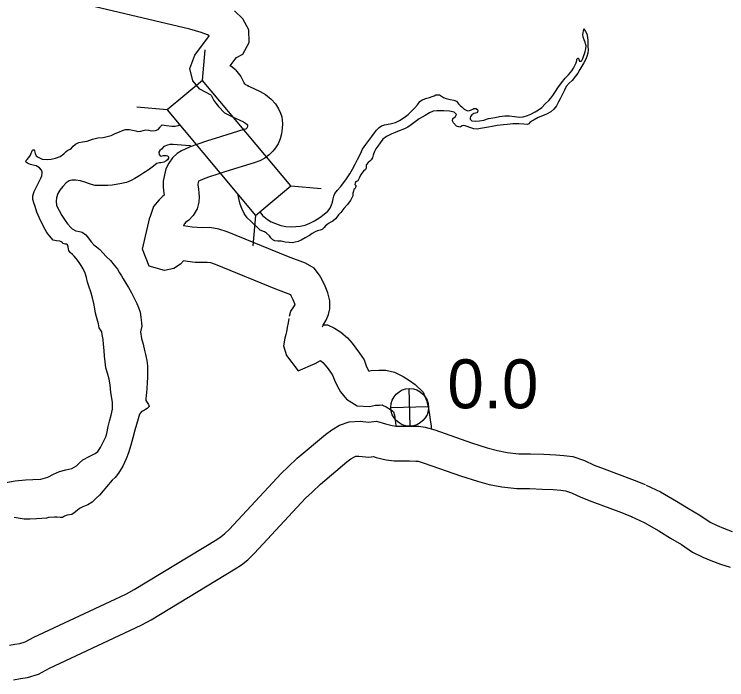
# Model space of a CAD drawing. Extents: x -939622 to -934222, y 1383701 to 1385301.
# Drawn here: x -936488.84 to -936470.39, y 1384736.14 to 1384753.38 of the extents above; entities that cross this region are included whole.
import ezdxf

# ---------------------------------------------------------------- set-up
doc = ezdxf.new("R2010")
doc.units = 0
for name, color, linetype in [('Level 10', 7, 'Continuous'), ('Level 20', 7, 'Continuous'), ('Level 25', 7, 'Continuous'), ('Level 26', 7, 'Continuous'), ('Level 9', 7, 'Continuous')]:
    doc.layers.add(name, color=color, linetype=linetype)

msp = doc.modelspace()

# ---------------------------------------------------------------- linework, layer by layer
at = {"layer": 'Level 10'}
for points in [[(-936483.738, 1384751.278), (-936484.033, 1384751.436), (-936484.211, 1384751.652), (-936484.288, 1384751.969), (-936484.16, 1384752.319), (-936483.808, 1384752.794), (-936483.789, 1384752.813), (-936483.837, 1384752.845), (-936483.997, 1384752.906), (-936484.293, 1384752.991), (-936486.891, 1384753.598)], [(-936483.111, 1384751.932), (-936483.233, 1384752.028), (-936483.249, 1384752.037), (-936483.121, 1384752.209), (-936483.08, 1384752.251), (-936482.917, 1384752.345), (-936482.76, 1384752.647), (-936482.768, 1384752.969), (-936482.919, 1384753.258), (-936483.138, 1384753.462)], [(-936483.111, 1384751.932), (-936482.975, 1384751.763), (-936482.895, 1384751.606), (-936482.893, 1384751.603), (-936482.874, 1384751.577), (-936482.86, 1384751.564), (-936482.851, 1384751.559), (-936482.775, 1384751.518)], [(-936482.806, 1384751.534), (-936482.632, 1384751.455), (-936482.475, 1384751.378), (-936482.332, 1384751.293), (-936482.184, 1384751.172), (-936482.078, 1384751.053), (-936481.995, 1384750.925), (-936481.948, 1384750.811), (-936481.913, 1384750.714), (-936481.897, 1384750.546), (-936481.904, 1384750.413), (-936481.916, 1384750.282), (-936481.952, 1384750.149), (-936482.005, 1384750.017), (-936482.076, 1384749.912), (-936482.14, 1384749.833), (-936482.237, 1384749.731), (-936482.347, 1384749.65), (-936482.476, 1384749.576), (-936482.624, 1384749.528), (-936483.363, 1384749.303), (-936483.543, 1384749.243), (-936483.807, 1384749.153), (-936483.947, 1384749.101), (-936484.044, 1384749.06), (-936484.065, 1384749.05), (-936484.073, 1384749.018), (-936484.083, 1384748.967), (-936484.083, 1384748.956), (-936484.069, 1384748.849), (-936484.057, 1384748.739), (-936484.053, 1384748.643), (-936484.059, 1384748.504)], [(-936483.738, 1384751.278), (-936483.668, 1384751.14), (-936483.622, 1384751.075), (-936483.553, 1384750.982), (-936483.391, 1384750.826), (-936483.274, 1384750.765), (-936483.206, 1384750.728)], [(-936483.174, 1384750.712), (-936483.014, 1384750.64), (-936482.903, 1384750.586), (-936482.851, 1384750.555), (-936482.809, 1384750.521), (-936482.8, 1384750.51), (-936482.801, 1384750.479), (-936482.805, 1384750.442), (-936482.805, 1384750.442), (-936482.817, 1384750.427), (-936482.834, 1384750.409), (-936482.84, 1384750.405), (-936482.843, 1384750.403), (-936482.893, 1384750.387), (-936483.637, 1384750.16), (-936483.831, 1384750.096), (-936484.107, 1384750.002), (-936484.281, 1384749.937), (-936484.411, 1384749.882), (-936484.511, 1384749.835), (-936484.618, 1384749.768), (-936484.741, 1384749.659), (-936484.835, 1384749.521), (-936484.913, 1384749.37), (-936484.952, 1384749.213), (-936484.983, 1384749.054), (-936484.983, 1384748.896), (-936484.963, 1384748.743), (-936484.957, 1384748.687)], [(-936484.957, 1384748.687), (-936485.003, 1384748.651), (-936485.086, 1384748.567), (-936485.232, 1384748.399), (-936485.331, 1384748.11)], [(-936484.059, 1384748.504), (-936484.103, 1384748.336), (-936484.208, 1384748.162), (-936484.318, 1384748.043), (-936484.403, 1384747.978), (-936484.424, 1384747.956), (-936484.438, 1384747.94), (-936484.453, 1384747.897)], [(-936481.714, 1384745.555), (-936481.674, 1384745.682), (-936481.602, 1384745.793), (-936481.572, 1384745.843), (-936481.569, 1384745.851), (-936481.576, 1384745.877), (-936481.616, 1384745.979), (-936481.667, 1384746.086), (-936481.679, 1384746.107), (-936481.68, 1384746.108), (-936482.065, 1384746.253), (-936483.631, 1384746.896), (-936483.748, 1384746.933), (-936483.84, 1384746.947), (-936483.963, 1384746.946), (-936484.153, 1384746.948), (-936484.349, 1384746.969), (-936484.457, 1384746.986), (-936484.531, 1384746.901), (-936484.708, 1384746.786), (-936484.951, 1384746.737), (-936485.348, 1384746.853), (-936485.515, 1384747.29), (-936485.331, 1384748.11)], [(-936480.856, 1384745.283), (-936480.852, 1384745.295), (-936480.837, 1384745.319), (-936480.758, 1384745.451), (-936480.704, 1384745.595), (-936480.666, 1384745.748), (-936480.664, 1384745.949), (-936480.719, 1384746.158), (-936480.789, 1384746.336), (-936480.865, 1384746.496), (-936480.933, 1384746.62), (-936481.072, 1384746.797), (-936481.296, 1384746.925), (-936481.736, 1384747.09), (-936483.324, 1384747.742), (-936483.54, 1384747.811), (-936483.772, 1384747.848), (-936483.961, 1384747.847), (-936484.102, 1384747.848), (-936484.231, 1384747.861), (-936484.453, 1384747.897)], [(-936481.728, 1384745.499), (-936481.748, 1384745.386), (-936481.775, 1384745.259), (-936481.789, 1384745.151), (-936481.807, 1384745.083), (-936481.831, 1384744.983), (-936481.866, 1384744.789), (-936481.786, 1384744.537), (-936481.486, 1384744.142), (-936481.046, 1384744.33), (-936480.912, 1384744.41), (-936480.85, 1384744.357), (-936480.789, 1384744.287), (-936480.713, 1384744.187), (-936480.634, 1384744.079), (-936480.587, 1384744.009), (-936480.545, 1384743.899), (-936480.476, 1384743.747), (-936480.395, 1384743.599), (-936480.237, 1384743.404), (-936479.962, 1384743.235), (-936479.638, 1384743.216), (-936479.486, 1384743.251), (-936479.381, 1384743.253), (-936479.31, 1384743.255), (-936479.3, 1384743.253), (-936479.209, 1384743.205), (-936479.097, 1384743.138), (-936479.037, 1384743.095), (-936479.021, 1384743.08), (-936478.996, 1384742.988), (-936478.98, 1384742.86), (-936478.955, 1384742.727), (-936478.95, 1384742.685)], [(-936480.829, 1384745.334), (-936480.732, 1384745.328), (-936480.546, 1384745.248), (-936480.385, 1384745.144), (-936480.214, 1384744.998), (-936480.09, 1384744.855), (-936479.992, 1384744.725), (-936479.897, 1384744.596), (-936479.782, 1384744.424), (-936479.715, 1384744.247), (-936479.67, 1384744.15), (-936479.661, 1384744.134), (-936479.597, 1384744.148), (-936479.402, 1384744.153), (-936479.221, 1384744.157), (-936478.989, 1384744.105), (-936478.77, 1384743.991), (-936478.602, 1384743.891), (-936478.46, 1384743.788), (-936478.251, 1384743.588), (-936478.168, 1384743.372), (-936478.111, 1384743.165), (-936478.09, 1384742.998), (-936478.066, 1384742.868), (-936478.044, 1384742.702), (-936478.047, 1384742.65)], [(-936488.96, 1384737.033), (-936488.826, 1384737.057), (-936488.692, 1384737.078), (-936488.554, 1384737.119), (-936488.333, 1384737.238), (-936486.229, 1384738.229), (-936485.934, 1384738.367), (-936485.736, 1384738.472), (-936483.594, 1384739.771), (-936483.477, 1384739.848), (-936483.392, 1384739.914), (-936483.268, 1384740.039), (-936481.93, 1384741.481), (-936481.742, 1384741.653), (-936481.513, 1384741.875), (-936480.783, 1384742.493), (-936480.619, 1384742.613), (-936480.413, 1384742.733), (-936480.167, 1384742.822), (-936479.882, 1384742.833), (-936479.668, 1384742.808), (-936479.46, 1384742.836), (-936479.229, 1384742.766), (-936479.051, 1384742.721), (-936478.944, 1384742.71), (-936478.742, 1384742.707), (-936478.603, 1384742.71), (-936478.362, 1384742.702), (-936478.197, 1384742.679), (-936477.947, 1384742.608), (-936477.001, 1384742.271), (-936476.596, 1384742.147), (-936476.33, 1384742.073), (-936476.073, 1384742.021), (-936475.777, 1384741.989), (-936475.476, 1384741.988), (-936475.128, 1384741.977), (-936474.82, 1384741.96), (-936474.606, 1384741.943), (-936474.378, 1384741.92), (-936474.076, 1384741.817), (-936473.823, 1384741.699), (-936473.563, 1384741.601), (-936472.786, 1384741.308), (-936472.501, 1384741.192)], [(-936488.854, 1384736.138), (-936488.677, 1384736.17), (-936488.494, 1384736.198), (-936488.21, 1384736.282), (-936487.927, 1384736.434), (-936485.847, 1384737.414), (-936485.532, 1384737.562), (-936485.291, 1384737.69), (-936483.115, 1384739.009), (-936482.954, 1384739.114), (-936482.793, 1384739.24), (-936482.618, 1384739.417), (-936481.295, 1384740.842), (-936481.125, 1384740.998), (-936480.909, 1384741.208), (-936480.227, 1384741.785), (-936480.127, 1384741.858), (-936480.031, 1384741.914), (-936479.991, 1384741.928), (-936479.916, 1384741.931), (-936479.661, 1384741.901), (-936479.534, 1384741.918), (-936479.469, 1384741.898), (-936479.211, 1384741.833), (-936478.999, 1384741.81), (-936478.738, 1384741.807), (-936478.608, 1384741.81), (-936478.44, 1384741.804), (-936478.382, 1384741.796), (-936478.221, 1384741.75), (-936477.284, 1384741.416), (-936476.848, 1384741.284), (-936476.54, 1384741.197), (-936476.211, 1384741.131), (-936475.828, 1384741.089), (-936475.492, 1384741.088), (-936475.167, 1384741.078), (-936474.881, 1384741.062), (-936474.686, 1384741.046), (-936474.57, 1384741.035), (-936474.412, 1384740.981), (-936474.173, 1384740.87), (-936473.882, 1384740.759), (-936473.114, 1384740.47), (-936472.841, 1384740.358)], [(-936472.476, 1384741.181), (-936472.109, 1384741.004), (-936471.693, 1384740.765), (-936471.383, 1384740.576), (-936471.085, 1384740.4), (-936470.824, 1384740.223), (-936470.643, 1384740.133), (-936470.473, 1384740.066), (-936470.25, 1384739.978)], [(-936472.866, 1384740.369), (-936472.529, 1384740.208), (-936472.153, 1384739.991), (-936471.847, 1384739.804), (-936471.566, 1384739.639), (-936471.278, 1384739.444), (-936471.009, 1384739.31), (-936470.803, 1384739.229), (-936470.554, 1384739.13), (-936470.306, 1384739.051)]]:
    msp.add_lwpolyline(points, dxfattribs=at)
at = {"layer": 'Level 20'}
for p, q in [((-936483.966, 1384751.663), (-936483.895, 1384752.452)), ((-936483.966, 1384751.663), (-936484.877, 1384750.901)), ((-936481.68, 1384748.929), (-936483.966, 1384751.663)), ((-936484.877, 1384750.901), (-936485.666, 1384750.972)), ((-936484.877, 1384750.901), (-936482.591, 1384748.167)), ((-936482.591, 1384748.167), (-936481.68, 1384748.929)), ((-936481.68, 1384748.929), (-936480.891, 1384748.858)), ((-936482.591, 1384748.167), (-936482.662, 1384747.378))]:
    msp.add_line(p, q, dxfattribs=at)
at = {"layer": 'Level 26'}
for p, q in [((-936478.59, 1384742.705), (-936478.613, 1384743.682)), ((-936478.113, 1384743.205), (-936479.09, 1384743.182))]:
    msp.add_line(p, q, dxfattribs=at)
msp.add_circle((-936478.601, 1384743.194), 0.488, dxfattribs=at)
at = {"layer": 'Level 9'}
msp.add_line((-936486.57, 1384745.146), (-936486.636, 1384745.256), dxfattribs=at)
for points in [[(-936474.27, 1384752.214), (-936474.25, 1384752.235), (-936474.229, 1384752.236), (-936474.222, 1384752.206), (-936474.212, 1384752.176), (-936474.2, 1384752.161), (-936474.17, 1384752.156), (-936474.143, 1384752.175), (-936474.115, 1384752.233), (-936474.093, 1384752.308), (-936474.076, 1384752.354), (-936474.054, 1384752.412), (-936474.038, 1384752.481), (-936474.033, 1384752.554), (-936474.047, 1384752.613), (-936474.06, 1384752.652), (-936474.086, 1384752.711), (-936474.112, 1384752.786), (-936474.116, 1384752.849), (-936474.09, 1384752.991), (-936474.09, 1384752.994), (-936474.046, 1384752.929), (-936474.012, 1384752.864), (-936473.994, 1384752.774), (-936473.989, 1384752.699), (-936473.987, 1384752.621), (-936473.985, 1384752.54), (-936473.983, 1384752.456), (-936473.989, 1384752.365), (-936474.011, 1384752.281), (-936474.048, 1384752.192), (-936474.091, 1384752.113), (-936474.146, 1384752.034), (-936474.191, 1384751.948), (-936474.249, 1384751.851), (-936474.31, 1384751.768), (-936474.397, 1384751.66), (-936474.473, 1384751.586), (-936474.546, 1384751.503), (-936474.588, 1384751.409), (-936474.654, 1384751.29), (-936474.708, 1384751.183), (-936474.748, 1384751.104), (-936474.803, 1384751.007), (-936474.869, 1384750.918), (-936474.942, 1384750.844), (-936475.058, 1384750.784), (-936475.162, 1384750.742), (-936475.271, 1384750.697), (-936475.378, 1384750.643), (-936475.413, 1384750.624), (-936475.443, 1384750.605), (-936475.466, 1384750.587), (-936475.487, 1384750.568), (-936475.513, 1384750.537), (-936475.546, 1384750.521), (-936475.642, 1384750.531), (-936475.771, 1384750.537), (-936475.927, 1384750.533), (-936476.071, 1384750.523), (-936476.17, 1384750.511), (-936476.334, 1384750.492), (-936476.462, 1384750.468), (-936476.558, 1384750.45), (-936476.659, 1384750.432), (-936476.767, 1384750.412), (-936476.851, 1384750.4), (-936476.935, 1384750.407), (-936477.047, 1384750.44), (-936477.11, 1384750.466), (-936477.165, 1384750.485), (-936477.21, 1384750.496), (-936477.237, 1384750.487), (-936477.266, 1384750.468), (-936477.305, 1384750.449), (-936477.387, 1384750.48), (-936477.464, 1384750.559), (-936477.495, 1384750.612), (-936477.482, 1384750.673), (-936477.417, 1384750.725), (-936477.386, 1384750.783), (-936477.447, 1384750.836), (-936477.565, 1384750.866), (-936477.712, 1384750.871), (-936477.793, 1384750.875), (-936477.895, 1384750.872), (-936477.991, 1384750.861), (-936478.089, 1384750.825), (-936478.198, 1384750.756), (-936478.358, 1384750.668), (-936478.458, 1384750.59), (-936478.558, 1384750.512), (-936478.646, 1384750.45), (-936478.738, 1384750.406), (-936478.916, 1384750.338), (-936479.079, 1384750.267), (-936479.204, 1384750.21), (-936479.292, 1384750.142), (-936479.367, 1384750.047), (-936479.428, 1384749.958), (-936479.477, 1384749.887)], [(-936481.063, 1384748.028), (-936480.927, 1384748.112), (-936480.815, 1384748.196), (-936480.721, 1384748.274), (-936480.655, 1384748.354), (-936480.624, 1384748.439), (-936480.602, 1384748.512), (-936480.58, 1384748.593), (-936480.567, 1384748.66), (-936480.536, 1384748.73), (-936480.466, 1384748.816), (-936480.39, 1384748.905), (-936480.306, 1384749.021), (-936480.237, 1384749.116), (-936480.15, 1384749.239), (-936480.081, 1384749.361), (-936480.013, 1384749.492), (-936479.947, 1384749.614), (-936479.876, 1384749.76), (-936479.819, 1384749.885), (-936479.735, 1384750.001), (-936479.576, 1384750.213), (-936479.509, 1384750.307), (-936479.463, 1384750.372), (-936479.39, 1384750.446), (-936479.334, 1384750.483), (-936479.251, 1384750.513), (-936479.104, 1384750.534), (-936478.97, 1384750.571), (-936478.861, 1384750.625), (-936478.746, 1384750.703), (-936478.643, 1384750.781), (-936478.549, 1384750.861), (-936478.464, 1384750.954), (-936478.4, 1384751.031), (-936478.333, 1384751.113), (-936478.275, 1384751.157), (-936478.153, 1384751.202), (-936478.084, 1384751.219), (-936478.019, 1384751.242), (-936477.965, 1384751.264), (-936477.924, 1384751.286), (-936477.828, 1384751.286), (-936477.724, 1384751.222), (-936477.657, 1384751.191), (-936477.555, 1384751.167), (-936477.455, 1384751.151), (-936477.389, 1384751.123), (-936477.336, 1384751.058), (-936477.29, 1384751.011), (-936477.25, 1384750.973), (-936477.188, 1384750.921), (-936477.137, 1384750.889), (-936477.106, 1384750.875), (-936477.052, 1384750.879), (-936477.002, 1384750.901), (-936476.966, 1384750.917), (-936476.94, 1384750.93), (-936476.889, 1384750.931), (-936476.846, 1384750.912), (-936476.839, 1384750.876), (-936476.847, 1384750.845), (-936476.859, 1384750.821), (-936476.892, 1384750.814), (-936476.936, 1384750.807), (-936476.995, 1384750.772), (-936477.027, 1384750.729), (-936477.038, 1384750.69), (-936477.037, 1384750.657), (-936476.988, 1384750.619), (-936476.889, 1384750.607), (-936476.796, 1384750.612), (-936476.683, 1384750.636), (-936476.558, 1384750.676), (-936476.388, 1384750.704), (-936476.277, 1384750.725), (-936476.14, 1384750.743), (-936476.017, 1384750.747), (-936475.884, 1384750.726), (-936475.767, 1384750.708), (-936475.665, 1384750.714), (-936475.549, 1384750.753), (-936475.46, 1384750.791), (-936475.35, 1384750.845), (-936475.262, 1384750.898), (-936475.179, 1384750.964), (-936475.092, 1384751.053), (-936474.995, 1384751.143), (-936474.943, 1384751.198), (-936474.891, 1384751.272), (-936474.827, 1384751.376), (-936474.761, 1384751.468), (-936474.671, 1384751.599), (-936474.572, 1384751.719), (-936474.491, 1384751.802), (-936474.406, 1384751.907), (-936474.357, 1384751.977), (-936474.32, 1384752.044), (-936474.289, 1384752.114), (-936474.275, 1384752.175), (-936474.27, 1384752.214)], [(-936485.355, 1384750.369), (-936485.289, 1384750.356), (-936485.181, 1384750.362), (-936485.11, 1384750.394), (-936485.06, 1384750.449), (-936485.049, 1384750.47), (-936485.008, 1384750.508), (-936484.905, 1384750.492), (-936484.755, 1384750.475), (-936484.671, 1384750.474), (-936484.596, 1384750.497), (-936484.548, 1384750.516)], [(-936486.636, 1384745.256), (-936486.656, 1384745.355), (-936486.706, 1384745.537), (-936486.736, 1384745.635), (-936486.754, 1384745.746), (-936486.781, 1384745.887), (-936486.815, 1384746.033), (-936486.855, 1384746.182), (-936486.901, 1384746.307), (-936486.94, 1384746.439), (-936486.967, 1384746.558), (-936487.003, 1384746.671), (-936487.057, 1384746.778), (-936487.104, 1384746.864), (-936487.173, 1384746.971), (-936487.232, 1384747.053), (-936487.285, 1384747.106), (-936487.331, 1384747.15), (-936487.389, 1384747.208), (-936487.421, 1384747.259), (-936487.437, 1384747.294), (-936487.444, 1384747.348), (-936487.46, 1384747.399), (-936487.485, 1384747.419), (-936487.515, 1384747.416), (-936487.57, 1384747.441), (-936487.594, 1384747.465), (-936487.622, 1384747.482), (-936487.661, 1384747.499), (-936487.742, 1384747.503), (-936487.827, 1384747.525), (-936487.885, 1384747.58), (-936487.997, 1384747.725), (-936488.079, 1384747.882), (-936488.187, 1384748.096), (-936488.251, 1384748.25), (-936488.3, 1384748.393), (-936488.335, 1384748.495), (-936488.356, 1384748.581), (-936488.355, 1384748.674), (-936488.322, 1384748.786), (-936488.262, 1384748.902), (-936488.199, 1384749.024), (-936488.174, 1384749.076), (-936488.151, 1384749.128), (-936488.126, 1384749.194), (-936488.113, 1384749.258), (-936488.114, 1384749.297), (-936488.133, 1384749.335), (-936488.188, 1384749.397), (-936488.274, 1384749.446), (-936488.346, 1384749.465), (-936488.418, 1384749.481), (-936488.458, 1384749.501), (-936488.494, 1384749.515), (-936488.525, 1384749.533), (-936488.54, 1384749.553), (-936488.532, 1384749.587), (-936488.5, 1384749.614), (-936488.459, 1384749.661), (-936488.416, 1384749.728), (-936488.396, 1384749.779), (-936488.385, 1384749.816), (-936488.365, 1384749.858), (-936488.342, 1384749.868), (-936488.317, 1384749.839), (-936488.294, 1384749.77), (-936488.268, 1384749.708), (-936488.222, 1384749.67), (-936488.113, 1384749.621), (-936487.972, 1384749.613), (-936487.879, 1384749.619), (-936487.772, 1384749.648), (-936487.647, 1384749.694), (-936487.556, 1384749.756), (-936487.494, 1384749.821), (-936487.45, 1384749.858), (-936487.388, 1384749.884), (-936487.353, 1384749.909), (-936487.309, 1384749.958), (-936487.253, 1384750.007), (-936487.168, 1384750.052), (-936487.069, 1384750.075), (-936486.953, 1384750.09), (-936486.81, 1384750.136), (-936486.673, 1384750.173), (-936486.538, 1384750.185), (-936486.431, 1384750.206), (-936486.332, 1384750.236), (-936486.226, 1384750.284), (-936486.113, 1384750.329), (-936486.036, 1384750.367), (-936485.958, 1384750.387), (-936485.856, 1384750.392), (-936485.775, 1384750.373), (-936485.693, 1384750.352), (-936485.651, 1384750.335), (-936485.558, 1384750.343), (-936485.496, 1384750.363), (-936485.43, 1384750.385), (-936485.355, 1384750.369)], [(-936484.238, 1384749.954), (-936484.282, 1384749.967), (-936484.405, 1384749.976), (-936484.508, 1384749.982), (-936484.619, 1384749.992), (-936484.721, 1384750.004), (-936484.808, 1384750.002), (-936484.871, 1384749.988), (-936484.963, 1384749.947), (-936485.027, 1384749.885), (-936485.071, 1384749.845), (-936485.097, 1384749.799), (-936485.089, 1384749.739), (-936485.061, 1384749.71), (-936485.032, 1384749.698)], [(-936479.477, 1384749.887), (-936479.511, 1384749.823), (-936479.545, 1384749.723), (-936479.567, 1384749.66), (-936479.596, 1384749.605), (-936479.631, 1384749.571), (-936479.678, 1384749.537), (-936479.718, 1384749.484), (-936479.727, 1384749.457), (-936479.729, 1384749.421), (-936479.725, 1384749.388), (-936479.745, 1384749.351), (-936479.795, 1384749.308), (-936479.839, 1384749.262), (-936479.87, 1384749.21), (-936479.901, 1384749.146), (-936479.927, 1384749.094), (-936479.941, 1384749.061), (-936479.956, 1384749.054), (-936479.977, 1384749.042), (-936480.003, 1384749.026), (-936480.012, 1384748.996), (-936480.017, 1384748.966), (-936479.998, 1384748.936), (-936479.994, 1384748.915), (-936480.003, 1384748.885), (-936480.023, 1384748.857), (-936480.043, 1384748.836), (-936480.057, 1384748.796), (-936480.068, 1384748.742), (-936480.072, 1384748.67), (-936480.129, 1384748.551), (-936480.219, 1384748.437), (-936480.303, 1384748.348), (-936480.385, 1384748.244), (-936480.44, 1384748.176), (-936480.483, 1384748.121), (-936480.518, 1384748.075), (-936480.586, 1384748.019), (-936480.642, 1384747.988), (-936480.704, 1384747.953), (-936480.742, 1384747.925), (-936480.78, 1384747.891), (-936480.815, 1384747.854), (-936480.865, 1384747.804), (-936480.921, 1384747.779), (-936480.987, 1384747.768), (-936481.046, 1384747.743), (-936481.126, 1384747.695), (-936481.197, 1384747.649), (-936481.303, 1384747.586), (-936481.41, 1384747.52), (-936481.49, 1384747.485), (-936481.567, 1384747.468), (-936481.633, 1384747.457), (-936481.72, 1384747.461), (-936481.825, 1384747.476), (-936481.925, 1384747.494), (-936482.012, 1384747.501), (-936482.09, 1384747.508), (-936482.145, 1384747.531), (-936482.194, 1384747.581), (-936482.232, 1384747.64), (-936482.305, 1384747.701), (-936482.363, 1384747.739), (-936482.47, 1384747.787), (-936482.553, 1384747.86), (-936482.629, 1384747.93), (-936482.716, 1384748.012), (-936482.805, 1384748.103), (-936482.886, 1384748.218), (-936482.943, 1384748.34), (-936482.985, 1384748.459), (-936483.022, 1384748.602), (-936483.051, 1384748.721)], [(-936485.032, 1384749.698), (-936484.978, 1384749.714), (-936484.909, 1384749.716), (-936484.873, 1384749.705), (-936484.845, 1384749.682), (-936484.844, 1384749.649), (-936484.87, 1384749.606), (-936484.902, 1384749.575), (-936484.967, 1384749.54), (-936485.039, 1384749.529), (-936485.075, 1384749.53)], [(-936485.075, 1384749.53), (-936485.143, 1384749.506), (-936485.264, 1384749.416), (-936485.367, 1384749.341), (-936485.482, 1384749.266), (-936485.588, 1384749.197), (-936485.712, 1384749.125), (-936485.809, 1384749.068), (-936485.934, 1384749.02), (-936486.062, 1384748.989), (-936486.2, 1384748.968), (-936486.304, 1384748.95), (-936486.412, 1384748.938), (-936486.511, 1384748.936), (-936486.622, 1384748.936), (-936486.751, 1384748.941), (-936486.893, 1384748.986), (-936487.008, 1384749.022), (-936487.126, 1384749.061), (-936487.253, 1384749.076), (-936487.343, 1384749.076), (-936487.414, 1384749.059), (-936487.491, 1384749.012), (-936487.576, 1384748.917), (-936487.657, 1384748.822), (-936487.706, 1384748.73), (-936487.745, 1384748.618), (-936487.751, 1384748.537), (-936487.74, 1384748.426), (-936487.679, 1384748.292), (-936487.607, 1384748.159), (-936487.516, 1384748.032), (-936487.46, 1384747.949), (-936487.367, 1384747.846), (-936487.339, 1384747.814), (-936487.245, 1384747.762), (-936487.152, 1384747.75), (-936487.076, 1384747.728), (-936486.981, 1384747.661), (-936486.916, 1384747.578), (-936486.848, 1384747.484), (-936486.777, 1384747.405), (-936486.712, 1384747.349), (-936486.626, 1384747.282), (-936486.543, 1384747.197), (-936486.457, 1384747.103), (-936486.349, 1384746.995), (-936486.247, 1384746.88), (-936486.163, 1384746.777), (-936486.112, 1384746.682), (-936486.065, 1384746.597), (-936486.018, 1384746.52), (-936485.965, 1384746.434), (-936485.94, 1384746.395), (-936485.88, 1384746.298), (-936485.802, 1384746.158), (-936485.757, 1384746.072), (-936485.713, 1384745.986), (-936485.662, 1384745.883), (-936485.621, 1384745.778), (-936485.581, 1384745.659), (-936485.563, 1384745.533), (-936485.555, 1384745.458), (-936485.541, 1384745.375), (-936485.536, 1384745.3)], [(-936482.482, 1384748.257), (-936482.413, 1384748.163), (-936482.281, 1384748.058), (-936482.187, 1384747.999), (-936482.072, 1384747.956), (-936481.933, 1384747.906), (-936481.803, 1384747.879), (-936481.668, 1384747.868), (-936481.545, 1384747.874), (-936481.437, 1384747.889), (-936481.303, 1384747.916), (-936481.187, 1384747.964), (-936481.063, 1384748.028)], [(-936485.536, 1384745.3), (-936485.568, 1384745.149), (-936485.543, 1384744.981), (-936485.5, 1384744.829), (-936485.466, 1384744.67), (-936485.439, 1384744.559), (-936485.406, 1384744.407), (-936485.384, 1384744.272), (-936485.384, 1384744.121), (-936485.392, 1384743.971), (-936485.401, 1384743.835), (-936485.409, 1384743.685), (-936485.415, 1384743.582), (-936485.422, 1384743.498), (-936485.429, 1384743.413), (-936485.428, 1384743.374), (-936485.415, 1384743.345), (-936485.397, 1384743.315), (-936485.36, 1384743.271), (-936485.346, 1384743.214), (-936485.396, 1384743.165), (-936485.437, 1384743.14), (-936485.494, 1384743.105), (-936485.547, 1384743.083), (-936485.597, 1384743.021), (-936485.629, 1384742.894), (-936485.718, 1384742.6), (-936485.764, 1384742.401), (-936485.817, 1384742.21), (-936485.884, 1384742.019), (-936485.943, 1384741.864), (-936486.031, 1384741.672), (-936486.135, 1384741.489), (-936486.228, 1384741.376), (-936486.307, 1384741.305), (-936486.447, 1384741.133), (-936486.532, 1384741.029), (-936486.628, 1384740.921), (-936486.713, 1384740.838), (-936486.819, 1384740.742), (-936486.931, 1384740.667), (-936487.062, 1384740.613), (-936487.145, 1384740.572), (-936487.21, 1384740.522), (-936487.283, 1384740.463), (-936487.345, 1384740.416), (-936487.405, 1384740.412), (-936487.465, 1384740.405), (-936487.533, 1384740.373), (-936487.592, 1384740.344), (-936487.652, 1384740.34), (-936487.73, 1384740.347), (-936487.794, 1384740.352), (-936487.949, 1384740.339), (-936488.006, 1384740.325), (-936488.126, 1384740.313), (-936488.264, 1384740.307), (-936488.435, 1384740.297), (-936488.579, 1384740.3), (-936488.684, 1384740.312), (-936488.844, 1384740.338)], [(-936489.058, 1384741.245), (-936488.81, 1384741.287), (-936488.544, 1384741.32), (-936488.358, 1384741.328), (-936488.151, 1384741.336), (-936487.972, 1384741.385), (-936487.824, 1384741.461), (-936487.664, 1384741.528), (-936487.5, 1384741.574), (-936487.345, 1384741.614), (-936487.223, 1384741.68), (-936487.15, 1384741.754), (-936487.059, 1384741.831), (-936486.896, 1384741.922), (-936486.742, 1384741.998), (-936486.677, 1384742.054), (-936486.602, 1384742.158), (-936486.539, 1384742.292), (-936486.467, 1384742.426), (-936486.442, 1384742.514), (-936486.408, 1384742.701), (-936486.369, 1384742.834), (-936486.325, 1384742.995), (-936486.29, 1384743.143), (-936486.294, 1384743.33), (-936486.337, 1384743.581), (-936486.353, 1384743.773), (-936486.384, 1384743.926), (-936486.427, 1384744.075), (-936486.467, 1384744.219), (-936486.488, 1384744.369), (-936486.504, 1384744.522), (-936486.511, 1384744.663), (-936486.524, 1384744.834), (-936486.536, 1384744.951), (-936486.563, 1384745.08), (-936486.57, 1384745.146)]]:
    msp.add_lwpolyline(points, dxfattribs=at)

# ---------------------------------------------------------------- texts
at = {"layer": 'Level 25'}
msp.add_text('0.0', height=1.2672, dxfattribs=at).set_placement((-936477.624, 1384743.169))

doc.saveas('drawing.dxf')
